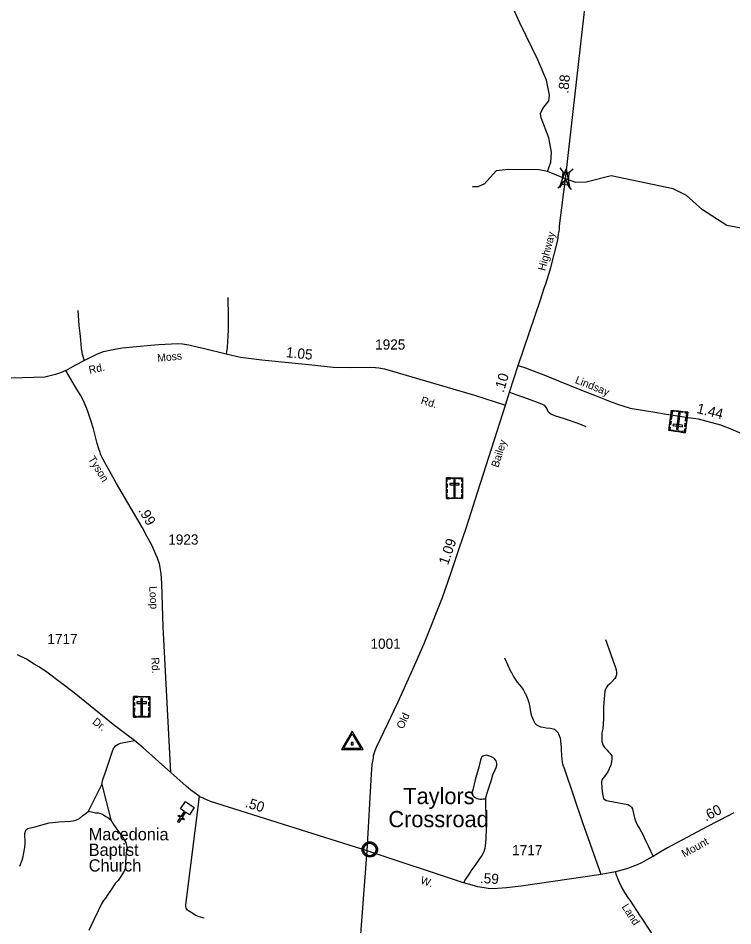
# Model space of a CAD drawing. Extents: x 2220236 to 2384410, y 720751 to 894131.
# Drawn here: x 2290663 to 2299448, y 776734 to 787885 of the extents above; entities that cross this region are included whole.
import ezdxf

# ---------------------------------------------------------------- set-up
doc = ezdxf.new("R2010")
doc.units = 0
doc.layers.add('Default', color=7, linetype='Continuous')

msp = doc.modelspace()

# ---------------------------------------------------------------- linework, layer by layer
at = {"layer": 'Default'}
for p, q in [((2297320, 786045), (2297364, 785991)), ((2297487, 786028), (2297434, 785984)), ((2297349, 785841), (2297296, 785797)), ((2297418, 785834), (2297462, 785780)), ((2291527, 778144), (2291692, 778469)), ((2291692, 778469), (2291804, 778036))]:
    msp.add_line(p, q, dxfattribs=at)
for points in [[(2297170, 785999), (2297209, 786116), (2297219, 786237), (2297187, 786416), (2297093, 786660), (2297085, 786712), (2297113, 786775), (2297187, 786868), (2297195, 786938), (2297158, 787121), (2297052, 787374), (2296829, 787829), (2296707, 788096)], [(2297394, 785943), (2297619, 787930), (2297636, 788083), (2297643, 788167)], [(2301473, 784744), (2301406, 784820), (2301096, 784958), (2300628, 785109), (2300179, 785048), (2300004, 785061), (2299660, 785283), (2299376, 785337), (2299074, 785528), (2298880, 785708), (2298713, 785789), (2297953, 785949), (2297647, 785870), (2297517, 785867), (2297390, 785912), (2297170, 785999), (2297067, 786022), (2296687, 786025), (2296537, 786009), (2296397, 785849), (2296314, 785813), (2296248, 785813)], [(2296811, 783619), (2297083, 784424), (2297129, 784569), (2297148, 784621), (2297166, 784673), (2297191, 784750), (2297209, 784823), (2297295, 785158), (2297304, 785232), (2297313, 785262), (2297316, 785296), (2297319, 785333), (2297394, 785943)], [(2293241, 784451), (2293243, 784219), (2293243, 784056), (2293241, 783977), (2293237, 783911), (2293232, 783837), (2293221, 783761)], [(2291396, 784294), (2291411, 784109), (2291422, 784009), (2291429, 783931), (2291435, 783885), (2291439, 783827), (2291451, 783757), (2291475, 783679)], [(2291249, 783556), (2291373, 783627), (2291475, 783679), (2291637, 783759), (2291714, 783788), (2291830, 783813), (2291941, 783834), (2292296, 783866), (2292391, 783875), (2292547, 783884), (2292619, 783886), (2292682, 783883), (2292762, 783870), (2292863, 783845), (2292953, 783827), (2293221, 783761), (2293397, 783721), (2293559, 783699), (2293659, 783686), (2294272, 783625), (2294537, 783596), (2294745, 783592), (2295000, 783596), (2295054, 783594), (2295096, 783590), (2295166, 783576), (2296272, 783252), (2296652, 783129)], [(2296652, 783129), (2296704, 783290), (2296811, 783619)], [(2296811, 783619), (2296901, 783589), (2296992, 783553), (2297126, 783502), (2297304, 783428), (2297568, 783324), (2297770, 783243), (2297872, 783203), (2297940, 783177), (2297976, 783162), (2298018, 783145), (2298187, 783092), (2298514, 783039), (2298606, 783024), (2298871, 782983), (2299022, 782963), (2299295, 782887), (2299422, 782841), (2299548, 782788)], [(2291249, 783556), (2291185, 783529), (2291122, 783505), (2290992, 783476), (2290294, 783452), (2290004, 783454), (2289674, 783461), (2288023, 783501)], [(2292541, 778618), (2292444, 780408), (2292429, 780940), (2292420, 781061), (2292399, 781181), (2292375, 781249), (2292332, 781355), (2292305, 781410), (2292245, 781521), (2292190, 781623), (2291871, 782168), (2291707, 782464), (2291680, 782520), (2291666, 782562), (2291657, 782594), (2291635, 782661), (2291589, 782841), (2291556, 782940), (2291525, 783040), (2291505, 783096), (2291466, 783183), (2291429, 783255), (2291364, 783359), (2291249, 783556)], [(2296704, 783290), (2296794, 783256), (2296922, 783213), (2297041, 783167), (2297096, 783145), (2297128, 783130), (2297145, 783111), (2297160, 783086), (2297171, 783062), (2297186, 783043), (2297211, 783022), (2297258, 783003), (2297375, 782965), (2297543, 782910), (2297642, 782867)], [(2294954, 777657), (2295008, 778597), (2295016, 778715), (2295030, 778795), (2295031, 778825), (2295053, 778889), (2295068, 778927), (2295335, 779486), (2295550, 779967), (2295652, 780204), (2295881, 780768), (2295984, 781075), (2296085, 781368), (2296170, 781618), (2296234, 781822), (2296282, 781967), (2296652, 783129)], [(2297882, 780250), (2297939, 780092), (2297982, 779971), (2298001, 779921), (2298013, 779878), (2298018, 779847), (2298017, 779816), (2298011, 779793), (2297996, 779772), (2297959, 779732), (2297930, 779704), (2297908, 779682), (2297892, 779659), (2297882, 779640), (2297876, 779611), (2297872, 779571), (2297865, 779524), (2297857, 779427), (2297857, 779275), (2297850, 779155), (2297839, 779106), (2297836, 779068), (2297836, 779032), (2297839, 779000), (2297847, 778973), (2297856, 778951), (2297872, 778923), (2297901, 778895), (2297921, 778872), (2297938, 778856), (2297950, 778837), (2297959, 778823), (2297960, 778808), (2297960, 778784), (2297956, 778747), (2297947, 778707), (2297929, 778661), (2297912, 778626), (2297883, 778584), (2297850, 778542), (2297838, 778524), (2297835, 778505), (2297838, 778427), (2297844, 778356), (2297854, 778313), (2297860, 778297), (2297873, 778284), (2297891, 778274), (2297914, 778268), (2297983, 778256), (2298112, 778232), (2298156, 778224), (2298176, 778214), (2298190, 778203), (2298201, 778191), (2298213, 778172), (2298220, 778149), (2298227, 778114), (2298238, 778061), (2298253, 778022), (2298273, 777976), (2298306, 777920), (2298336, 777865), (2298373, 777782), (2298406, 777718), (2298435, 777654), (2298470, 777587)], [(2292541, 778618), (2292200, 778920), (2292145, 778966), (2292093, 779011), (2292001, 779079), (2291831, 779209), (2291354, 779598), (2291014, 779852), (2290927, 779913), (2290862, 779950), (2290766, 780008), (2290656, 780062)], [(2297829, 777364), (2297603, 777998), (2297382, 778656), (2297367, 778694), (2297357, 778722), (2297354, 778741), (2297350, 778782), (2297346, 778826), (2297340, 778902), (2297340, 778936), (2297338, 778957), (2297332, 779010), (2297328, 779037), (2297319, 779068), (2297308, 779089), (2297302, 779103), (2297291, 779115), (2297273, 779134), (2297260, 779144), (2297208, 779156), (2297152, 779161), (2297116, 779170), (2297089, 779176), (2297063, 779187), (2297038, 779200), (2297020, 779219), (2297002, 779251), (2296979, 779310), (2296968, 779340), (2296956, 779418), (2296953, 779440), (2296945, 779474), (2296932, 779511), (2296908, 779573), (2296904, 779581), (2296896, 779589), (2296892, 779601), (2296869, 779643), (2296849, 779671), (2296802, 779726), (2296753, 779799), (2296733, 779841), (2296721, 779859), (2296647, 780022)], [(2291692, 778469), (2291704, 778532), (2291733, 778609), (2291833, 778904), (2291858, 778944), (2291891, 778966), (2291923, 778978), (2292093, 779011)], [(2296406, 778296), (2296434, 778379), (2296458, 778454), (2296480, 778529), (2296498, 778589), (2296522, 778644), (2296537, 778678), (2296546, 778707), (2296546, 778729), (2296538, 778759), (2296524, 778780), (2296509, 778795), (2296483, 778810), (2296459, 778819), (2296434, 778827), (2296416, 778829), (2296402, 778828), (2296386, 778822), (2296375, 778818), (2296363, 778810), (2296353, 778795), (2296347, 778767), (2296326, 778684), (2296282, 778526), (2296252, 778406), (2296240, 778367)], [(2294954, 777657), (2293028, 778261), (2292954, 778293), (2292894, 778324), (2292854, 778351), (2292784, 778400), (2292728, 778449), (2292541, 778618)], [(2296240, 778367), (2296240, 778366), (2296240, 778365), (2296240, 778364), (2296241, 778362), (2296241, 778361), (2296241, 778360), (2296241, 778359), (2296242, 778358), (2296242, 778356), (2296242, 778355), (2296242, 778354), (2296243, 778353), (2296243, 778352), (2296243, 778351), (2296244, 778350), (2296244, 778348), (2296245, 778347), (2296245, 778346), (2296246, 778345), (2296246, 778344), (2296247, 778343), (2296247, 778342), (2296248, 778341), (2296248, 778340), (2296249, 778339), (2296250, 778338), (2296250, 778337), (2296251, 778336), (2296252, 778335), (2296252, 778334), (2296253, 778333), (2296254, 778332), (2296254, 778331), (2296255, 778330), (2296256, 778329), (2296257, 778328), (2296257, 778327), (2296258, 778326), (2296259, 778325), (2296260, 778324), (2296261, 778324), (2296262, 778323), (2296263, 778322), (2296263, 778321), (2296264, 778320), (2296265, 778320), (2296266, 778319), (2296267, 778318), (2296268, 778317), (2296269, 778317), (2296270, 778316), (2296271, 778315), (2296272, 778315)], [(2292949, 776826), (2292889, 776844), (2292847, 776861), (2292791, 776899), (2292756, 776917), (2292744, 776926), (2292730, 776950), (2292726, 776974), (2292726, 776988), (2292729, 777024), (2292894, 778324)], [(2296406, 778296), (2296409, 778222), (2296416, 777930), (2296411, 777814), (2296409, 777753), (2296404, 777716), (2296399, 777684), (2296393, 777660), (2296383, 777636), (2296362, 777597), (2296332, 777552), (2296288, 777490), (2296240, 777425), (2296197, 777359), (2296160, 777308), (2296136, 777264)], [(2296272, 778315), (2296301, 778300), (2296323, 778292), (2296338, 778290), (2296357, 778291), (2296376, 778295), (2296391, 778295), (2296406, 778296)], [(2290684, 777467), (2290711, 777541), (2290725, 777587), (2290731, 777609), (2290746, 777695), (2290751, 777753), (2290746, 777867), (2290758, 777911), (2290764, 777917), (2290782, 777928), (2290867, 777950), (2291044, 778000), (2291162, 778012), (2291308, 778021), (2291341, 778025), (2291372, 778032), (2291417, 778052), (2291458, 778088), (2291498, 778119), (2291527, 778144)], [(2291527, 778144), (2291614, 778122), (2291645, 778120), (2291686, 778108), (2291714, 778098), (2291742, 778076), (2291766, 778063), (2291804, 778036)], [(2291804, 778036), (2291834, 777980), (2291905, 777880), (2291957, 777808), (2291976, 777779), (2291988, 777759), (2291997, 777721), (2291999, 777701), (2291997, 777654), (2291993, 777628), (2291989, 777580), (2291981, 777513), (2291981, 777445), (2291973, 777420), (2291960, 777393), (2291925, 777339), (2291891, 777292), (2291857, 777252), (2291802, 777171), (2291764, 777119), (2291737, 777073), (2291712, 777043), (2291688, 777005), (2291647, 776918), (2291588, 776799), (2291531, 776675)], [(2299462, 778120), (2299400, 778089), (2299129, 777952), (2298644, 777691), (2298567, 777645), (2298470, 777587), (2298465, 777584), (2298390, 777543), (2298353, 777523), (2298325, 777508), (2298274, 777482), (2298207, 777458), (2298166, 777443), (2298100, 777423), (2298005, 777398)], [(2294572, 773621), (2294615, 773960), (2294663, 774351), (2294685, 774533), (2294700, 774646), (2294721, 774782), (2294748, 774928), (2294747, 774982), (2294801, 775666), (2294954, 777657)], [(2298005, 777398), (2297829, 777364), (2296846, 777223), (2296667, 777200), (2296556, 777193), (2296498, 777188), (2296440, 777191), (2296315, 777214), (2296244, 777233), (2296136, 777264), (2294954, 777657)], [(2298499, 776572), (2298335, 776824), (2298312, 776852), (2298184, 777048), (2298166, 777074), (2298120, 777142), (2298076, 777222), (2298042, 777294), (2298019, 777358), (2298005, 777398)]]:
    msp.add_lwpolyline(points, dxfattribs=at)
for points in [[(2297317, 785804), (2297401, 786033), (2297443, 785793), (2297390, 785912)], [(2297434, 785984), (2297418, 785834), (2297348, 785841), (2297364, 785991)], [(2298860, 782792), (2298663, 782818), (2298695, 783070), (2298893, 783045)], [(2298728, 783066), (2298726, 783054), (2298705, 783057), (2298699, 783017), (2298688, 783019), (2298695, 783070)], [(2298834, 783041), (2298750, 783051), (2298751, 783063), (2298836, 783052)], [(2298860, 783049), (2298858, 783037), (2298880, 783035), (2298875, 782995), (2298886, 782993), (2298893, 783045)], [(2298689, 782932), (2298683, 782889), (2298672, 782890), (2298677, 782933)], [(2298697, 782997), (2298692, 782954), (2298680, 782955), (2298686, 782998)], [(2298756, 782835), (2298774, 782833), (2298800, 783034), (2298782, 783036)], [(2298884, 782975), (2298878, 782932), (2298867, 782934), (2298872, 782977)], [(2298668, 782861), (2298679, 782859), (2298675, 782827), (2298715, 782822), (2298714, 782811), (2298663, 782818)], [(2298828, 782865), (2298831, 782883), (2298714, 782898), (2298711, 782880)], [(2298866, 782835), (2298854, 782837), (2298850, 782805), (2298810, 782810), (2298809, 782799), (2298860, 782792)], [(2298875, 782909), (2298870, 782866), (2298858, 782867), (2298864, 782910)], [(2298787, 782802), (2298735, 782808), (2298737, 782820), (2298788, 782813)], [(2295927, 782236), (2296126, 782236), (2296126, 781982), (2295927, 781982)], [(2295927, 782193), (2295938, 782193), (2295938, 782225), (2295979, 782225), (2295979, 782236), (2295927, 782236)], [(2295927, 782119), (2295927, 782162), (2295938, 782162), (2295938, 782119)], [(2295968, 782168), (2295968, 782150), (2296086, 782150), (2296086, 782168)], [(2296001, 782236), (2296053, 782236), (2296053, 782225), (2296001, 782225)], [(2296036, 782207), (2296017, 782207), (2296017, 782004), (2296036, 782004)], [(2296126, 782193), (2296115, 782193), (2296115, 782225), (2296074, 782225), (2296074, 782236), (2296126, 782236)], [(2296115, 782120), (2296115, 782163), (2296126, 782163), (2296126, 782120)], [(2295927, 782052), (2295927, 782095), (2295938, 782095), (2295938, 782052)], [(2296115, 782054), (2296115, 782097), (2296126, 782097), (2296126, 782054)], [(2295960, 781982), (2295960, 781993), (2295938, 781993), (2295938, 782034), (2295927, 782034), (2295927, 781982)], [(2295984, 781993), (2296069, 781993), (2296069, 781982), (2295984, 781982)], [(2296093, 781982), (2296093, 781993), (2296115, 781993), (2296115, 782034), (2296126, 782034), (2296126, 781982)], [(2292082, 779553), (2292281, 779553), (2292281, 779298), (2292082, 779298)], [(2292082, 779509), (2292093, 779509), (2292093, 779542), (2292134, 779542), (2292134, 779553), (2292082, 779553)], [(2292082, 779435), (2292082, 779478), (2292093, 779478), (2292093, 779435)], [(2292123, 779485), (2292123, 779466), (2292241, 779466), (2292241, 779485)], [(2292156, 779553), (2292208, 779553), (2292208, 779541), (2292156, 779541)], [(2292191, 779523), (2292172, 779523), (2292172, 779321), (2292191, 779321)], [(2292281, 779509), (2292270, 779509), (2292270, 779541), (2292229, 779541), (2292229, 779553), (2292281, 779553)], [(2292270, 779436), (2292270, 779480), (2292281, 779480), (2292281, 779436)], [(2292082, 779368), (2292082, 779411), (2292093, 779411), (2292093, 779368)], [(2292270, 779370), (2292270, 779414), (2292281, 779414), (2292281, 779370)], [(2292115, 779298), (2292115, 779310), (2292093, 779310), (2292093, 779350), (2292082, 779350), (2292082, 779298)], [(2292139, 779309), (2292224, 779309), (2292224, 779298), (2292139, 779298)], [(2292248, 779298), (2292248, 779309), (2292270, 779309), (2292270, 779350), (2292281, 779350), (2292281, 779298)], [(2294903, 778899), (2294769, 779126), (2294636, 778899)], [(2294877, 778912), (2294662, 778912), (2294769, 779094)], [(2294781, 778958), (2294781, 778986), (2294757, 778986), (2294757, 778958)], [(2292769, 778099), (2292722, 778131), (2292679, 778068), (2292706, 778050), (2292697, 778036), (2292670, 778054), (2292637, 778004), (2292623, 778013), (2292657, 778063), (2292630, 778081), (2292639, 778094), (2292666, 778076), (2292708, 778140), (2292661, 778172), (2292720, 778260), (2292828, 778187)], [(2294908, 777685), (2294909, 777690), (2294911, 777697), (2294914, 777704), (2294917, 777710), (2294920, 777715), (2294924, 777721), (2294928, 777725), (2294933, 777729), (2294938, 777734), (2294944, 777738), (2294949, 777741), (2294954, 777743), (2294959, 777745), (2294965, 777747), (2294969, 777748), (2294974, 777749), (2294978, 777750), (2294984, 777750), (2294989, 777750), (2294994, 777750), (2294999, 777749), (2295004, 777748), (2295009, 777747), (2295014, 777745), (2295021, 777742), (2295027, 777738), (2295032, 777735), (2295038, 777731), (2295041, 777727), (2295045, 777723), (2295049, 777718), (2295052, 777714), (2295055, 777709), (2295058, 777704), (2295060, 777699), (2295061, 777694), (2295062, 777689), (2295064, 777683), (2295064, 777678), (2295064, 777672), (2295064, 777666), (2295064, 777661), (2295063, 777655), (2295061, 777649), (2295059, 777643), (2295057, 777638), (2295054, 777632), (2295050, 777627), (2295047, 777622), (2295043, 777618), (2295038, 777613), (2295032, 777608), (2295027, 777605), (2295023, 777602), (2295016, 777599), (2295009, 777597), (2295003, 777595), (2294997, 777594), (2294992, 777593), (2294988, 777593), (2294982, 777593), (2294978, 777593), (2294972, 777594), (2294966, 777595), (2294962, 777597), (2294957, 777599), (2294952, 777601), (2294948, 777603), (2294941, 777607), (2294936, 777611), (2294931, 777616), (2294926, 777621), (2294923, 777625), (2294920, 777629), (2294916, 777636), (2294914, 777639), (2294913, 777643), (2294910, 777652), (2294908, 777659), (2294908, 777664), (2294907, 777670), (2294907, 777675), (2294908, 777681)]]:
    msp.add_lwpolyline(points, close=True, dxfattribs=at)
for radius in [94.3, 76.7]:
    msp.add_circle((2294986, 777672), radius, dxfattribs=at)

# ---------------------------------------------------------------- texts
for s, height, rotation, p in [('.88', 125, 84.7678, (2297426, 786955)), ('Highway', 95, 75.2619, (2297142, 784774)), ('1.05', 125, 354.269, (2293952, 783720)), ('Moss', 95, 6.0784, (2292379, 783661)), ('Rd.', 95, 12.1535, (2291542, 783515)), ('.10', 125, 73.2325, (2296630, 783278)), ('Lindsay', 95, 338.0652, (2297501, 783405)), ('Rd.', 95, 343.2708, (2295606, 783149)), ('1.44', 125, 346.1107, (2298996, 783036)), ('Bailey', 95, 72.4157, (2296565, 782357)), ('Tyson', 95, 302.139, (2291520, 782469)), ('.99', 125, 300.421, (2292137, 781838)), ('1.09', 125, 70.8682, (2295946, 781158)), ('Loop', 95, 273.429, (2292274, 780904)), ('Rd.', 95, 273.429, (2292300, 780029)), ('Dr.', 95, 322.1115, (2291568, 779225)), ('Old', 95, 64.4665, (2295394, 779144)), ('.50', 125, 342.5946, (2293445, 778196)), ('.60', 125, 26.8844, (2299116, 778015)), ('Mount', 95, 29.2013, (2298851, 777570)), ('.59', 125, 356.6197, (2296336, 777260)), ('W.', 95, 341.9713, (2295601, 777255)), ('Land', 95, 303.0807, (2298078, 776967))]:
    msp.add_text(s, height=height, rotation=rotation, dxfattribs=at).set_placement(p)
for s, height, p in [('1925', 125, (2295051, 783813)), ('1923', 125, (2292508, 781417)), ('1717', 125, (2291023, 780196)), ('1001', 125, (2294994, 780137)), ('Taylors', 200, (2295397, 778229)), ('Crossroad', 200, (2295214, 777945)), ('Macedonia', 150, (2291531, 777784)), ('Baptist', 150, (2291531, 777593)), ('1717', 125, (2296735, 777601)), ('Church', 150, (2291531, 777401))]:
    msp.add_text(s, height=height, dxfattribs=at).set_placement(p)

doc.saveas('drawing.dxf')
